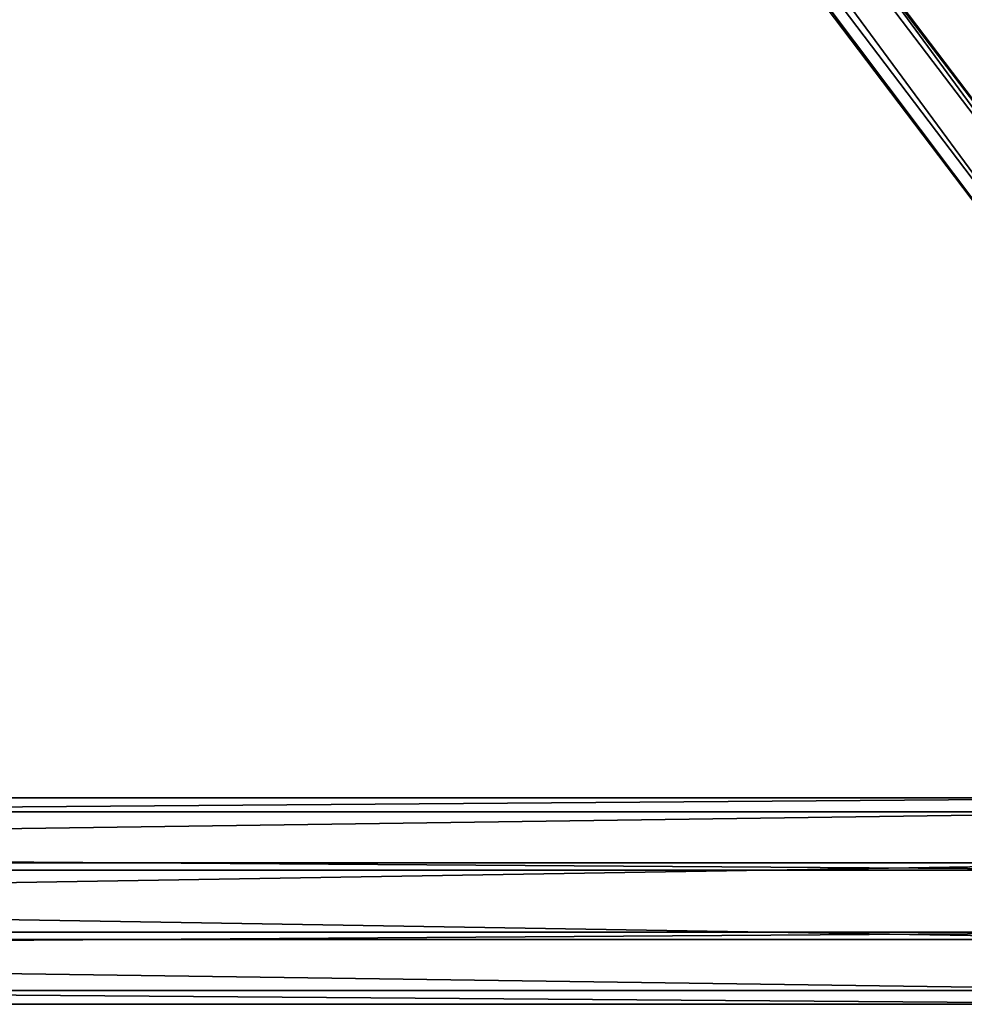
# Model space of a CAD drawing. Header units: millimetres. Extents: x 60485 to 71303, y 100 to 16900.
# Tile 364 of 656: x 70490 to 70745, y 3372 to 3638. Entities that reach past the tile are written whole.
import ezdxf

# ---------------------------------------------------------------- set-up
doc = ezdxf.new("R2010")
doc.units = ezdxf.units.MM
doc.layers.add('3', color=7, linetype='Continuous')
doc.layers.add('4', color=7, linetype='Continuous')

msp = doc.modelspace()

# ---------------------------------------------------------------- meshes
at = {"layer": '3', "color": 91}
mesh = msp.add_polyface(dxfattribs=at)
corners = [(68466.43, 6631.15, 4917.4), (68510.18, 6661.42, 4926.66), (70833.52, 3590.56, 3987.8), (70789.77, 3560.29, 3978.55), (68510.18, 6639.78, 4997.42), (70833.52, 3568.93, 4058.57), (68466.43, 6609.51, 4988.17), (70789.77, 3538.66, 4049.31), (68464, 6630.34, 4914.02), (68464, 6606.95, 4990.52), (70787.33, 3536.1, 4051.67), (70787.33, 3559.49, 3975.16), (68512.61, 6640.59, 5000.81), (70835.95, 3569.73, 4061.95), (68512.61, 6663.98, 4924.3), (70835.95, 3593.12, 3985.45)]
mesh.append_faces([[corners[k] for k in face] for face in [(0, 2, 3, 3), (1, 5, 2, 2), (4, 7, 5, 5), (6, 3, 7, 7), (8, 10, 11, 11), (9, 13, 10, 10), (12, 15, 13, 13), (14, 11, 15, 15)]], dxfattribs={"vtx0": -1, "color": 91})
mesh.append_faces([[corners[k] for k in face] for face in [(9, 6, 12, 12), (6, 8, 0, 0), (0, 8, 1, 1), (12, 4, 14, 14), (4, 12, 6, 6), (14, 1, 8, 8), (3, 10, 7, 7), (15, 2, 13, 13)]], dxfattribs={"vtx0": -1, "vtx1": -1, "color": 91})
mesh.append_faces([[corners[k] for k in face] for face in [(6, 9, 8, 8), (14, 4, 1, 1), (11, 3, 2, 2), (3, 11, 10, 10), (7, 10, 13, 13), (2, 15, 11, 11), (13, 2, 5, 5), (13, 5, 7, 7)]], dxfattribs={"vtx0": -1, "vtx2": -1, "vtx3": -1, "color": 91})
mesh.append_faces([[corners[k] for k in face] for face in [(0, 1, 2, 2), (1, 4, 5, 5), (4, 6, 7, 7), (6, 0, 3, 3), (8, 9, 10, 10), (9, 12, 13, 13), (12, 14, 15, 15), (14, 8, 11, 11)]], dxfattribs={"vtx2": -1, "vtx3": -1, "color": 91})
at = {"layer": '4', "color": 171}
mesh = msp.add_polyface(dxfattribs=at)
corners = [(70812, 3424.15, 3947.38), (70812, 3391.64, 3937.44), (68488, 3391.64, 3937.44), (68488, 3424.15, 3947.38), (70812, 3375.85, 3989.08), (68488, 3375.85, 3989.08), (70812, 3408.36, 3999.02), (68488, 3408.36, 3999.02), (70812, 3427.9, 3945.39), (70812, 3410.35, 4002.77), (68488, 3410.35, 4002.77), (68488, 3427.9, 3945.39), (70812, 3372.1, 3991.07), (68488, 3372.1, 3991.07), (70812, 3389.65, 3933.69), (68488, 3389.65, 3933.69)]
mesh.append_faces([[corners[k] for k in face] for face in [(0, 2, 3, 3), (1, 5, 2, 2), (4, 7, 5, 5), (6, 3, 7, 7), (8, 10, 11, 11), (9, 13, 10, 10), (12, 15, 13, 13), (14, 11, 15, 15)]], dxfattribs={"vtx0": -1, "color": 171})
mesh.append_faces([[corners[k] for k in face] for face in [(9, 6, 12, 12), (6, 8, 0, 0), (0, 8, 1, 1), (12, 4, 14, 14), (4, 12, 6, 6), (14, 1, 8, 8), (11, 3, 15, 15), (3, 10, 7, 7), (7, 10, 5, 5), (15, 2, 13, 13), (2, 15, 3, 3)]], dxfattribs={"vtx0": -1, "vtx1": -1, "color": 171})
mesh.append_faces([[corners[k] for k in face] for face in [(6, 9, 8, 8), (14, 4, 1, 1), (3, 11, 10, 10), (5, 10, 13, 13), (13, 2, 5, 5)]], dxfattribs={"vtx0": -1, "vtx2": -1, "vtx3": -1, "color": 171})
mesh.append_faces([[corners[k] for k in face] for face in [(0, 1, 2, 2), (1, 4, 5, 5), (4, 6, 7, 7), (6, 0, 3, 3), (8, 9, 10, 10), (9, 12, 13, 13), (12, 14, 15, 15), (14, 8, 11, 11)]], dxfattribs={"vtx2": -1, "vtx3": -1, "color": 171})

doc.saveas('drawing.dxf')
